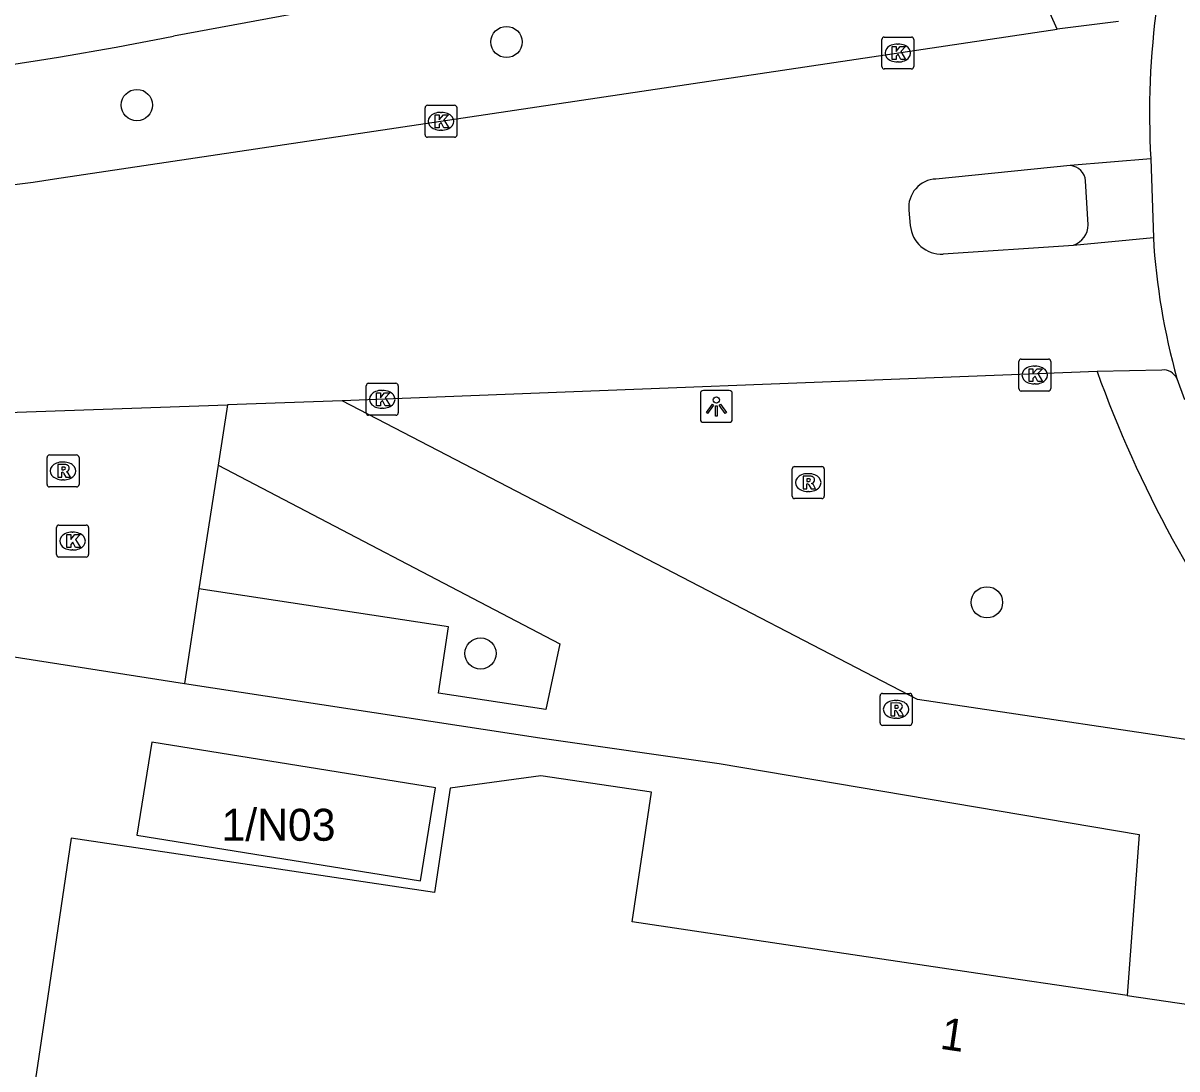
# Model space of a CAD drawing. Extents: x 163010 to 163853, y 382793 to 383982.
# Drawn here: x 163641 to 163677.13, y 382940.18 to 382972.92 of the extents above; entities that cross this region are included whole.
import ezdxf

# ---------------------------------------------------------------- set-up
doc = ezdxf.new("R2010")
doc.units = 0
for name, color, linetype in [('IMGEO_Boom', 7, 'Continuous'), ('IMGEO_Fietspad_gesloten', 7, 'Continuous'), ('IMGEO_Kolk', 7, 'Continuous'), ('IMGEO_Lichtpunt', 7, 'Continuous'), ('IMGEO_Pand', 7, 'Continuous'), ('IMGEO_Pand_nummerreeks', 7, 'Continuous'), ('IMGEO_Rijbaan_lokaal_gesloten', 7, 'Continuous'), ('IMGEO_Rioolput', 7, 'Continuous'), ('IMGEO_Voetpad_open', 7, 'Continuous')]:
    doc.layers.add(name, color=color, linetype=linetype)

msp = doc.modelspace()

# ---------------------------------------------------------------- linework, layer by layer
at = {"layer": 'IMGEO_Boom'}
for centre in [(163656.139, 382972.33), (163644.568, 382970.355), (163671.181, 382954.786), (163655.326, 382953.186)]:
    msp.add_circle(centre, 0.489, dxfattribs=at)
at = {"layer": 'IMGEO_Fietspad_gesloten'}
for points in [[(163658.274, 382974.841), (163645.715, 382972.51)], [(163676.311, 382968.667), (163676.391, 382966.206)], [(163677.129, 382961.792), (163677.366, 382961.139)]]:
    msp.add_lwpolyline(points, dxfattribs=at)
msp.add_arc((163622.306, 383091.542), 121.312, 271.91723, 281.12572, dxfattribs=at)
at = {"layer": 'IMGEO_Kolk'}
for p, q in [((163667.965, 382972.484), (163668.817, 382972.484)), ((163667.89, 382971.558), (163667.89, 382972.41)), ((163668.378, 382972.264), (163668.403, 382972.264)), ((163668.891, 382972.41), (163668.891, 382971.558)), ((163668.817, 382971.484), (163667.965, 382971.484)), ((163668.401, 382971.704), (163668.376, 382971.704)), ((163653.588, 382969.421), (163653.588, 382970.273)), ((163653.663, 382970.347), (163654.515, 382970.347)), ((163654.589, 382970.273), (163654.589, 382969.421)), ((163654.076, 382970.127), (163654.101, 382970.127)), ((163654.099, 382969.567), (163654.074, 382969.567)), ((163654.515, 382969.347), (163653.663, 382969.347)), ((163672.178, 382961.476), (163672.178, 382962.328)), ((163672.253, 382962.402), (163673.105, 382962.402)), ((163673.179, 382962.328), (163673.179, 382961.476)), ((163672.666, 382962.182), (163672.691, 382962.182)), ((163651.822, 382961.643), (163652.674, 382961.643)), ((163672.689, 382961.622), (163672.664, 382961.622)), ((163651.747, 382960.717), (163651.747, 382961.569)), ((163652.235, 382961.423), (163652.26, 382961.423)), ((163652.748, 382961.569), (163652.748, 382960.717)), ((163673.105, 382961.402), (163672.253, 382961.402)), ((163652.674, 382960.643), (163651.822, 382960.643)), ((163652.258, 382960.863), (163652.233, 382960.863)), ((163642.053, 382956.279), (163642.053, 382957.131)), ((163642.128, 382957.205), (163642.98, 382957.205)), ((163642.541, 382956.985), (163642.566, 382956.985)), ((163643.054, 382957.131), (163643.054, 382956.279)), ((163642.98, 382956.205), (163642.128, 382956.205)), ((163642.564, 382956.425), (163642.539, 382956.425))]:
    msp.add_line(p, q, dxfattribs=at)
for points in [[(163667.965, 382972.484), (163668.817, 382972.484)], [(163667.89, 382971.558), (163667.89, 382972.41)], [(163668.211, 382972.184), (163668.334, 382972.184), (163668.334, 382972.033), (163668.464, 382972.184), (163668.628, 382972.184), (163668.482, 382972.033), (163668.635, 382971.784), (163668.483, 382971.784), (163668.398, 382971.948), (163668.334, 382971.881), (163668.334, 382971.784), (163668.211, 382971.784), (163668.211, 382972.184)], [(163668.891, 382972.41), (163668.891, 382971.558)], [(163668.817, 382971.484), (163667.965, 382971.484)], [(163653.588, 382969.421), (163653.588, 382970.273)], [(163653.663, 382970.347), (163654.515, 382970.347)], [(163654.589, 382970.273), (163654.589, 382969.421)], [(163653.909, 382970.047), (163654.032, 382970.047), (163654.032, 382969.896), (163654.162, 382970.047), (163654.326, 382970.047), (163654.18, 382969.896), (163654.333, 382969.647), (163654.181, 382969.647), (163654.096, 382969.811), (163654.032, 382969.744), (163654.032, 382969.647), (163653.909, 382969.647), (163653.909, 382970.047)], [(163654.515, 382969.347), (163653.663, 382969.347)], [(163672.178, 382961.476), (163672.178, 382962.328)], [(163672.253, 382962.402), (163673.105, 382962.402)], [(163673.179, 382962.328), (163673.179, 382961.476)], [(163672.499, 382962.102), (163672.622, 382962.102), (163672.622, 382961.951), (163672.752, 382962.102), (163672.916, 382962.102), (163672.77, 382961.951), (163672.923, 382961.702), (163672.771, 382961.702), (163672.686, 382961.866), (163672.622, 382961.799), (163672.622, 382961.702), (163672.499, 382961.702), (163672.499, 382962.102)], [(163651.822, 382961.643), (163652.674, 382961.643)], [(163651.747, 382960.717), (163651.747, 382961.569)], [(163652.068, 382961.343), (163652.191, 382961.343), (163652.191, 382961.192), (163652.321, 382961.343), (163652.485, 382961.343), (163652.339, 382961.192), (163652.492, 382960.943), (163652.34, 382960.943), (163652.255, 382961.107), (163652.191, 382961.04), (163652.191, 382960.943), (163652.068, 382960.943), (163652.068, 382961.343)], [(163652.748, 382961.569), (163652.748, 382960.717)], [(163673.105, 382961.402), (163672.253, 382961.402)], [(163652.674, 382960.643), (163651.822, 382960.643)], [(163642.053, 382956.279), (163642.053, 382957.131)], [(163642.128, 382957.205), (163642.98, 382957.205)], [(163642.374, 382956.905), (163642.497, 382956.905), (163642.497, 382956.754), (163642.627, 382956.905), (163642.791, 382956.905), (163642.645, 382956.754), (163642.798, 382956.505), (163642.646, 382956.505), (163642.561, 382956.669), (163642.497, 382956.602), (163642.497, 382956.505), (163642.374, 382956.505), (163642.374, 382956.905)], [(163643.054, 382957.131), (163643.054, 382956.279)], [(163642.98, 382956.205), (163642.128, 382956.205)]]:
    msp.add_lwpolyline(points, dxfattribs=at)
for centre, start, end in [((163667.967, 382972.408), 91.552, 178.448), ((163667.967, 382972.408), 91.552, 178.448), ((163668.815, 382972.408), 1.552, 88.448), ((163668.815, 382972.408), 1.552, 88.448), ((163667.967, 382971.56), 181.552, 268.448), ((163667.967, 382971.56), 181.552, 268.448), ((163668.815, 382971.56), 271.552, 358.448), ((163668.815, 382971.56), 271.552, 358.448), ((163653.665, 382970.271), 91.552, 178.448), ((163653.665, 382970.271), 91.552, 178.448), ((163654.513, 382970.271), 1.552, 88.448), ((163654.513, 382970.271), 1.552, 88.448), ((163653.665, 382969.423), 181.552, 268.448), ((163653.665, 382969.423), 181.552, 268.448), ((163654.513, 382969.423), 271.552, 358.448), ((163654.513, 382969.423), 271.552, 358.448), ((163672.255, 382962.326), 91.552, 178.448), ((163672.255, 382962.326), 91.552, 178.448), ((163673.103, 382962.326), 1.552, 88.448), ((163673.103, 382962.326), 1.552, 88.448), ((163651.824, 382961.567), 91.552, 178.448), ((163651.824, 382961.567), 91.552, 178.448), ((163652.672, 382961.567), 1.552, 88.448), ((163652.672, 382961.567), 1.552, 88.448), ((163672.255, 382961.478), 181.552, 268.448), ((163672.255, 382961.478), 181.552, 268.448), ((163673.103, 382961.478), 271.552, 358.448), ((163673.103, 382961.478), 271.552, 358.448), ((163651.824, 382960.719), 181.552, 268.448), ((163651.824, 382960.719), 181.552, 268.448), ((163652.672, 382960.719), 271.552, 358.448), ((163652.672, 382960.719), 271.552, 358.448), ((163642.13, 382957.129), 91.552, 178.448), ((163642.13, 382957.129), 91.552, 178.448), ((163642.978, 382957.129), 1.552, 88.448), ((163642.978, 382957.129), 1.552, 88.448), ((163642.13, 382956.281), 181.552, 268.448), ((163642.13, 382956.281), 181.552, 268.448), ((163642.978, 382956.281), 271.552, 358.448), ((163642.978, 382956.281), 271.552, 358.448)]:
    msp.add_arc(centre, 0.0765, start, end, dxfattribs=at)
for centre, major_axis, ratio, start_param, end_param in [((163668.377, 382971.984), (-0.387, 0.002), 0.722429, 4.712389, 7.853982), ((163668.402, 382971.984), (-0.39, 0.002), 0.717154, 1.570796, 4.712389), ((163654.075, 382969.847), (-0.387, 0.002), 0.722429, 4.712389, 7.853982), ((163654.1, 382969.847), (-0.39, 0.002), 0.717154, 1.570796, 4.712389), ((163672.665, 382961.902), (-0.387, 0.002), 0.722429, 4.712389, 7.853982), ((163672.69, 382961.902), (-0.39, 0.002), 0.717154, 1.570796, 4.712389), ((163652.234, 382961.143), (-0.387, 0.002), 0.722429, 4.712389, 7.853982), ((163652.259, 382961.143), (-0.39, 0.002), 0.717154, 1.570796, 4.712389), ((163642.54, 382956.705), (-0.387, 0.002), 0.722429, 4.712389, 7.853982), ((163642.565, 382956.705), (-0.39, 0.002), 0.717154, 1.570796, 4.712389)]:
    msp.add_ellipse(centre, major_axis=major_axis, ratio=ratio, start_param=start_param, end_param=end_param, dxfattribs=at)
at = {"layer": 'IMGEO_Lichtpunt'}
for p, q in [((163662.211, 382961.325), (163662.211, 382960.518)), ((163662.211, 382961.325), (163662.211, 382960.518)), ((163663.113, 382961.42), (163662.305, 382961.42)), ((163663.113, 382961.42), (163662.305, 382961.42)), ((163663.207, 382960.518), (163663.207, 382961.325)), ((163663.207, 382960.518), (163663.207, 382961.325)), ((163662.305, 382960.424), (163663.113, 382960.424)), ((163662.305, 382960.424), (163663.113, 382960.424))]:
    msp.add_line(p, q, dxfattribs=at)
for points in [[(163662.585, 382960.989), (163662.624, 382960.961), (163662.436, 382960.699), (163662.398, 382960.726), (163662.585, 382960.989)], [(163662.687, 382960.941), (163662.734, 382960.941), (163662.734, 382960.619), (163662.687, 382960.619), (163662.687, 382960.941)], [(163662.797, 382960.961), (163662.835, 382960.988), (163663.022, 382960.726), (163662.983, 382960.698), (163662.797, 382960.961)]]:
    msp.add_lwpolyline(points, dxfattribs=at)
msp.add_circle((163662.71, 382961.123), 0.0994, dxfattribs=at)
for centre, start, end in [((163662.305, 382961.325), 90, 180), ((163662.305, 382961.325), 90, 180), ((163663.113, 382961.325), 0, 90), ((163663.113, 382961.325), 0, 90), ((163662.305, 382960.518), 180, 270), ((163662.305, 382960.518), 180, 270), ((163663.113, 382960.518), 270, 0), ((163663.113, 382960.518), 270, 360)]:
    msp.add_arc(centre, 0.0946, start, end, dxfattribs=at)
at = {"layer": 'IMGEO_Pand'}
for points in [[(163653.443, 382946.065), (163653.912, 382948.979), (163645.035, 382950.407), (163644.566, 382947.492), (163653.443, 382946.065)], [(163675.573, 382942.478), (163671.874, 382943.02), (163665.094, 382944.032), (163660.069, 382944.782), (163660.676, 382948.848), (163657.213, 382949.356), (163654.375, 382948.97), (163653.887, 382945.706), (163642.513, 382947.403), (163641.775, 382942.458), (163633.371, 382886.155), (163632.813, 382886.325)], [(163675.573, 382942.478), (163694.944, 382939.641)]]:
    msp.add_lwpolyline(points, dxfattribs=at)
at = {"layer": 'IMGEO_Rijbaan_lokaal_gesloten'}
for points in [[(163675.303, 382972.974), (163673.375, 382972.726)], [(163641.984, 382968.043), (163673.375, 382972.726)], [(163673.788, 382968.458), (163669.585, 382968.04)], [(163676.311, 382968.667), (163673.788, 382968.458)], [(163668.736, 382967.066), (163668.781, 382966.587)], [(163669.812, 382965.692), (163673.892, 382965.968)], [(163673.892, 382965.968), (163676.391, 382966.206)], [(163674.627, 382962.016), (163650.997, 382961.099)], [(163676.656, 382962.06), (163674.627, 382962.016)], [(163639.301, 382960.692), (163647.404, 382960.974)], [(163650.997, 382961.099), (163647.404, 382960.974)]]:
    msp.add_lwpolyline(points, dxfattribs=at)
for centre, radius, start, end in [((163701.758, 382970.072), 25.486, 172.2175, 183.1598), ((163625.42, 383079.603), 112.783, 267.5043, 278.44537), ((163669.618, 382967.154), 0.886, 92.1203, 185.7248), ((163669.75, 382966.662), 0.972, 184.4338, 273.6445), ((163697.504, 382967.467), 21.151, 183.4189, 195.5647), ((163676.7, 382961.586), 0.476, 25.6065, 95.322)]:
    msp.add_arc(centre, radius, start, end, dxfattribs=at)
at = {"layer": 'IMGEO_Rioolput'}
for p, q in [((163641.754, 382958.474), (163641.754, 382959.326)), ((163641.829, 382959.4), (163642.681, 382959.4)), ((163642.242, 382959.18), (163642.267, 382959.18)), ((163642.755, 382959.326), (163642.755, 382958.474)), ((163665.085, 382958.109), (163665.085, 382958.961)), ((163665.16, 382959.035), (163666.012, 382959.035)), ((163665.573, 382958.815), (163665.598, 382958.815)), ((163666.086, 382958.961), (163666.086, 382958.109)), ((163642.681, 382958.4), (163641.829, 382958.4)), ((163642.265, 382958.62), (163642.24, 382958.62)), ((163666.012, 382958.035), (163665.16, 382958.035)), ((163665.596, 382958.255), (163665.571, 382958.255)), ((163667.836, 382951.009), (163667.836, 382951.861)), ((163667.911, 382951.935), (163668.763, 382951.935)), ((163668.837, 382951.861), (163668.837, 382951.009)), ((163668.324, 382951.715), (163668.349, 382951.715)), ((163668.347, 382951.155), (163668.322, 382951.155)), ((163668.763, 382950.935), (163667.911, 382950.935))]:
    msp.add_line(p, q, dxfattribs=at)
for points in [[(163641.754, 382958.474), (163641.754, 382959.326)], [(163641.829, 382959.4), (163642.681, 382959.4)], [(163642.343, 382959.098), (163642.091, 382959.1), (163642.091, 382958.7)], [(163642.755, 382959.326), (163642.755, 382958.474)], [(163642.091, 382958.7), (163642.215, 382958.7), (163642.215, 382958.862), (163642.226, 382958.862)], [(163642.269, 382959.019), (163642.215, 382959.019), (163642.215, 382958.938)], [(163642.215, 382958.938), (163642.267, 382958.938)], [(163642.273, 382958.833), (163642.344, 382958.7), (163642.484, 382958.7), (163642.419, 382958.826)], [(163665.085, 382958.109), (163665.085, 382958.961)], [(163665.16, 382959.035), (163666.012, 382959.035)], [(163665.674, 382958.733), (163665.422, 382958.735), (163665.422, 382958.335)], [(163666.086, 382958.961), (163666.086, 382958.109)], [(163642.681, 382958.4), (163641.829, 382958.4)], [(163665.422, 382958.335), (163665.546, 382958.335), (163665.546, 382958.497), (163665.557, 382958.497)], [(163665.6, 382958.654), (163665.546, 382958.654), (163665.546, 382958.573)], [(163665.546, 382958.573), (163665.598, 382958.573)], [(163665.604, 382958.468), (163665.675, 382958.335), (163665.815, 382958.335), (163665.75, 382958.461)], [(163666.012, 382958.035), (163665.16, 382958.035)], [(163667.836, 382951.009), (163667.836, 382951.861)], [(163667.911, 382951.935), (163668.763, 382951.935)], [(163668.837, 382951.861), (163668.837, 382951.009)], [(163668.425, 382951.633), (163668.173, 382951.635), (163668.173, 382951.235)], [(163668.351, 382951.554), (163668.297, 382951.554), (163668.297, 382951.473)], [(163668.173, 382951.235), (163668.297, 382951.235), (163668.297, 382951.397), (163668.308, 382951.397)], [(163668.297, 382951.473), (163668.349, 382951.473)], [(163668.355, 382951.368), (163668.426, 382951.235), (163668.566, 382951.235), (163668.501, 382951.361)], [(163668.763, 382950.935), (163667.911, 382950.935)]]:
    msp.add_lwpolyline(points, dxfattribs=at)
for centre, radius, start, end in [((163641.831, 382959.324), 0.0765, 91.552, 178.448), ((163641.831, 382959.324), 0.0765, 91.552, 178.448), ((163642.342, 382958.988), 0.109, 350.3612, 89.416), ((163642.679, 382959.324), 0.0765, 1.552, 88.448), ((163642.679, 382959.324), 0.0765, 1.552, 88.448), ((163642.225, 382958.809), 0.0533, 26.0293, 88.6989), ((163642.251, 382959.127), 0.19, 274.7715, 282.9687), ((163642.275, 382958.923), 0.0964, 77.0061, 93.1865), ((163642.289, 382958.98), 0.0378, 276.6634, 79.6772), ((163642.34, 382958.988), 0.112, 277.5842, 350.9817), ((163642.324, 382958.773), 0.108, 29.5134, 73.7905), ((163665.162, 382958.959), 0.0765, 91.552, 178.448), ((163665.162, 382958.959), 0.0765, 91.552, 178.448), ((163665.673, 382958.623), 0.109, 350.3612, 89.416), ((163666.01, 382958.959), 0.0765, 1.552, 88.448), ((163666.01, 382958.959), 0.0765, 1.552, 88.448), ((163641.831, 382958.476), 0.0765, 181.552, 268.448), ((163641.831, 382958.476), 0.0765, 181.552, 268.448), ((163642.679, 382958.476), 0.0765, 271.552, 358.448), ((163642.679, 382958.476), 0.0765, 271.552, 358.448), ((163665.556, 382958.444), 0.0533, 26.0293, 88.6989), ((163665.582, 382958.762), 0.19, 274.7715, 282.9687), ((163665.606, 382958.558), 0.0964, 77.0061, 93.1865), ((163665.62, 382958.615), 0.0378, 276.6634, 79.6772), ((163665.671, 382958.623), 0.112, 277.5842, 350.9817), ((163665.655, 382958.408), 0.108, 29.5134, 73.7905), ((163665.162, 382958.111), 0.0765, 181.552, 268.448), ((163665.162, 382958.111), 0.0765, 181.552, 268.448), ((163666.01, 382958.111), 0.0765, 271.552, 358.448), ((163666.01, 382958.111), 0.0765, 271.552, 358.448), ((163667.913, 382951.859), 0.0765, 91.552, 178.448), ((163667.913, 382951.859), 0.0765, 91.552, 178.448), ((163668.761, 382951.859), 0.0765, 1.552, 88.448), ((163668.761, 382951.859), 0.0765, 1.552, 88.448), ((163668.357, 382951.458), 0.0964, 77.0061, 93.1865), ((163668.371, 382951.515), 0.0378, 276.6634, 79.6772), ((163668.424, 382951.523), 0.109, 350.3612, 89.416), ((163668.422, 382951.523), 0.112, 277.5842, 350.9817), ((163668.307, 382951.344), 0.0533, 26.0293, 88.6989), ((163668.333, 382951.662), 0.19, 274.7715, 282.9687), ((163668.406, 382951.308), 0.108, 29.5134, 73.7905), ((163667.913, 382951.011), 0.0765, 181.552, 268.448), ((163667.913, 382951.011), 0.0765, 181.552, 268.448), ((163668.761, 382951.011), 0.0765, 271.552, 358.448), ((163668.761, 382951.011), 0.0765, 271.552, 358.448)]:
    msp.add_arc(centre, radius, start, end, dxfattribs=at)
for centre, major_axis, ratio, start_param, end_param in [((163642.241, 382958.9), (-0.387, 0.002), 0.722429, 4.712389, 7.853982), ((163642.266, 382958.9), (-0.39, 0.002), 0.717154, 1.570796, 4.712389), ((163665.572, 382958.535), (-0.387, 0.002), 0.722429, 4.712389, 7.853982), ((163665.597, 382958.535), (-0.39, 0.002), 0.717154, 1.570796, 4.712389), ((163668.323, 382951.435), (-0.387, 0.002), 0.722429, 4.712389, 7.853982), ((163668.348, 382951.435), (-0.39, 0.002), 0.717154, 1.570796, 4.712389)]:
    msp.add_ellipse(centre, major_axis=major_axis, ratio=ratio, start_param=start_param, end_param=end_param, dxfattribs=at)
at = {"layer": 'IMGEO_Voetpad_open'}
for points in [[(163673.375, 382972.726), (163672.12, 382975.568)], [(163674.355, 382966.609), (163674.267, 382967.978)], [(163647.404, 382960.974), (163647.115, 382959.08)], [(163679.228, 382950.224), (163669.011, 382951.747), (163650.997, 382961.099)], [(163647.115, 382959.08), (163657.804, 382953.488), (163657.373, 382951.433), (163654.013, 382951.942), (163654.325, 382954.019), (163646.511, 382955.211)], [(163647.115, 382959.08), (163646.511, 382955.211)], [(163646.511, 382955.211), (163646.06, 382952.245)], [(163638.173, 382953.479), (163646.06, 382952.245)], [(163646.06, 382952.245), (163657.187, 382950.546), (163662.801, 382949.742), (163675.95, 382947.517), (163675.573, 382942.478)]]:
    msp.add_lwpolyline(points, dxfattribs=at)
for centre, radius, start, end in [((163673.76, 382967.951), 0.508, 3.0576, 86.8229), ((163673.656, 382966.626), 0.699, 289.7221, 358.596), ((163710.519, 382975), 38.168, 199.8877, 217.1633)]:
    msp.add_arc(centre, radius, start, end, dxfattribs=at)

# ---------------------------------------------------------------- texts
at = {"layer": 'IMGEO_Pand_nummerreeks'}
msp.add_text('1/N03', height=1, dxfattribs=at).set_placement((163647.217, 382947.322))
msp.add_text('1', height=1, rotation=351.6692, dxfattribs=at).set_placement((163669.682, 382940.815))

doc.saveas('drawing.dxf')
